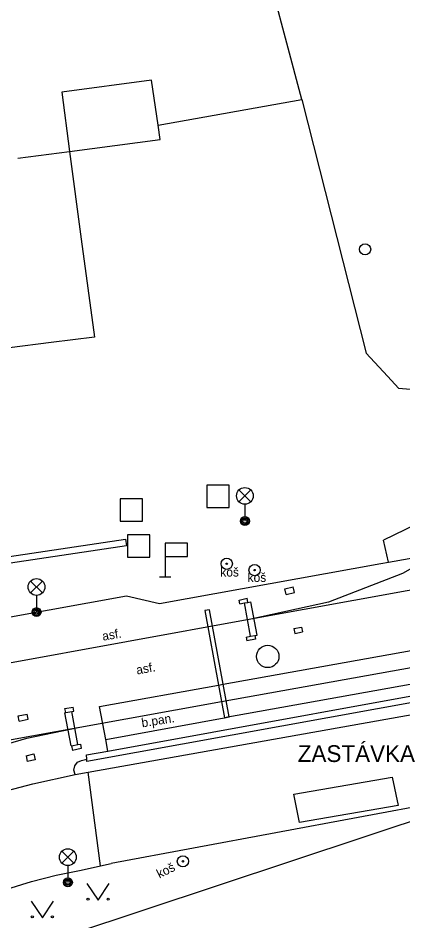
# Model space of a CAD drawing. Extents: x -600309 to -598967, y -1161267 to -1160292.
# Drawn here: x -599221.51 to -599204.31, y -1161199.63 to -1161159.27 of the extents above; entities that cross this region are included whole.
import ezdxf

# ---------------------------------------------------------------- set-up
doc = ezdxf.new("R2010")
doc.units = 0
for name, color, linetype in [('Level 10', 7, 'Continuous'), ('Level 11', 7, 'Continuous'), ('Level 13', 7, 'Continuous'), ('Level 23', 7, 'Continuous'), ('Level 24', 7, 'Continuous'), ('Level 25', 7, 'Continuous'), ('Level 26', 7, 'Continuous'), ('Level 27', 7, 'Continuous'), ('Level 28', 7, 'Continuous'), ('Level 33', 7, 'Continuous'), ('Level 34', 7, 'Continuous'), ('Level 36', 7, 'Continuous'), ('Level 40', 7, 'Continuous'), ('Level 41', 7, 'Continuous'), ('Level 42', 7, 'Continuous'), ('Level 5', 7, 'Continuous'), ('Level 6', 7, 'Continuous')]:
    doc.layers.add(name, color=color, linetype=linetype)

msp = doc.modelspace()

# ---------------------------------------------------------------- linework, layer by layer
at = {"layer": 'Level 10'}
for points in [[(-599199.8, -1161179.06), (-599201.03, -1161180.13), (-599202.34, -1161181.08), (-599203.73, -1161181.91), (-599205.18, -1161182.61)], [(-599204.96, -1161183.59), (-599205.18, -1161182.61)], [(-599215.18, -1161185.44), (-599205.29, -1161183.65)], [(-599205.29, -1161183.65), (-599204.96, -1161183.59)], [(-599218.45, -1161192.21), (-599217.5, -1161192.04), (-599199.02, -1161188.68), (-599175.89, -1161184.51), (-599174.17, -1161184.2)], [(-599232.39, -1161187.95), (-599216.66, -1161185.1)], [(-599216.66, -1161185.1), (-599215.18, -1161185.44)], [(-599218.44, -1161192.4), (-599218.45, -1161192.21)], [(-599218.95, -1161193.09), (-599219.01, -1161192.9), (-599218.97, -1161192.7), (-599218.85, -1161192.54)], [(-599218.85, -1161192.54), (-599218.67, -1161192.46)], [(-599218.67, -1161192.46), (-599218.44, -1161192.4)], [(-599220.85, -1161193.51), (-599218.95, -1161193.09)], [(-599225.3, -1161194.98), (-599224.21, -1161194.54), (-599223.11, -1161194.14), (-599221.98, -1161193.8), (-599220.85, -1161193.51)]]:
    msp.add_lwpolyline(points, dxfattribs=at)
at = {"layer": 'Level 11'}
for points in [[(-599208.83, -1161162.92), (-599212.73, -1161148.23)], [(-599219.21, -1161165.24), (-599215.15, -1161164.7), (-599215.25, -1161164.06), (-599215.55, -1161162.05), (-599219.55, -1161162.58), (-599219.21, -1161165.24)], [(-599215.25, -1161164.06), (-599208.83, -1161162.92)], [(-599208.83, -1161162.92), (-599205.95, -1161174.25)], [(-599204.49, -1161175.84), (-599205, -1161175.28), (-599205.95, -1161174.25)], [(-599200.56, -1161176.17), (-599204.49, -1161175.84)], [(-599204.96, -1161183.59), (-599200.5, -1161182.8), (-599198.06, -1161182.37)], [(-599177.8, -1161184.36), (-599183.06, -1161185.31), (-599183.19, -1161185.33), (-599183.39, -1161185.37), (-599183.63, -1161185.41), (-599199.25, -1161188.22), (-599212.29, -1161190.56)], [(-599212.34, -1161189.05), (-599188.14, -1161184.71)], [(-599209.59, -1161184.79), (-599209.21, -1161184.7)], [(-599209.53, -1161185.04), (-599209.59, -1161184.79)], [(-599209.53, -1161185.04), (-599209.15, -1161184.95)], [(-599209.15, -1161184.95), (-599209.21, -1161184.7)], [(-599211.63, -1161185.29), (-599211.27, -1161185.21)], [(-599211.6, -1161185.46), (-599211.63, -1161185.29)], [(-599211.6, -1161185.46), (-599211.39, -1161185.42), (-599211.24, -1161185.4), (-599211.1, -1161185.37)], [(-599211.12, -1161186.91), (-599211.39, -1161185.42)], [(-599211.24, -1161185.4), (-599211.27, -1161185.21)], [(-599210.82, -1161186.86), (-599211.1, -1161185.37)], [(-599218.37, -1161192.98), (-599198.72, -1161189.48), (-599176.53, -1161185.48), (-599176.14, -1161187.62), (-599175.36, -1161187.47)], [(-599209.19, -1161186.56), (-599208.84, -1161186.5)], [(-599209.19, -1161186.56), (-599209.14, -1161186.78)], [(-599208.84, -1161186.5), (-599208.79, -1161186.71)], [(-599211.32, -1161186.95), (-599211.12, -1161186.91), (-599210.93, -1161186.88), (-599210.82, -1161186.86)], [(-599211.32, -1161186.95), (-599211.29, -1161187.12)], [(-599210.9, -1161187.04), (-599211.29, -1161187.12)], [(-599210.93, -1161186.88), (-599210.9, -1161187.04)], [(-599209.14, -1161186.78), (-599208.79, -1161186.71)], [(-599198.96, -1161188.97), (-599218.43, -1161192.51)], [(-599217.86, -1161190.05), (-599212.55, -1161189.09)], [(-599212.55, -1161189.09), (-599212.34, -1161189.05)], [(-599219.41, -1161190.14), (-599219.04, -1161190.08)], [(-599219.37, -1161190.32), (-599219.41, -1161190.14)], [(-599219.41, -1161190.33), (-599219.37, -1161190.32), (-599219.11, -1161190.27), (-599219.01, -1161190.25)], [(-599218.84, -1161191.75), (-599219.11, -1161190.27)], [(-599219.01, -1161190.25), (-599219.04, -1161190.08)], [(-599217.5, -1161192.04), (-599217.59, -1161191.53), (-599217.86, -1161190.05)], [(-599221.5, -1161190.47), (-599221.1, -1161190.39)], [(-599221.46, -1161190.7), (-599221.5, -1161190.47)], [(-599221.46, -1161190.7), (-599221.06, -1161190.62)], [(-599221.06, -1161190.62), (-599221.1, -1161190.39)], [(-599219.14, -1161191.81), (-599219.41, -1161190.33)], [(-599217.59, -1161191.53), (-599212.29, -1161190.56)], [(-599219.14, -1161191.81), (-599219.12, -1161191.81), (-599218.84, -1161191.75), (-599218.72, -1161191.73)], [(-599219.12, -1161191.81), (-599219.08, -1161192.01)], [(-599218.72, -1161191.73), (-599218.68, -1161191.93)], [(-599221.15, -1161192.26), (-599220.8, -1161192.17)], [(-599221.15, -1161192.26), (-599221.1, -1161192.5)], [(-599220.8, -1161192.17), (-599220.74, -1161192.43)], [(-599218.68, -1161191.93), (-599219.08, -1161192.01)], [(-599220.74, -1161192.43), (-599221.1, -1161192.5)], [(-599218.43, -1161192.51), (-599218.44, -1161192.4)], [(-599218.95, -1161193.09), (-599218.37, -1161192.98)], [(-599217.82, -1161197.17), (-599218.37, -1161192.98)], [(-599198.95, -1161193.64), (-599217.35, -1161197.07)], [(-599218.68, -1161197.36), (-599217.82, -1161197.17), (-599217.35, -1161197.07)], [(-599223.08, -1161198.59), (-599222, -1161198.21), (-599220.91, -1161197.87), (-599219.8, -1161197.59), (-599218.68, -1161197.36)]]:
    msp.add_lwpolyline(points, dxfattribs=at)
at = {"layer": 'Level 13'}
for points in [[(-599176.03, -1161179.84), (-599185.38, -1161181.48), (-599211.11, -1161186.14), (-599222.22, -1161188.17), (-599231.95, -1161189.91), (-599245.73, -1161192.37), (-599252.16, -1161193.54), (-599253.22, -1161193.73), (-599269.67, -1161197)], [(-599198.47, -1161180.17), (-599201.25, -1161182.36), (-599204.33, -1161184.11), (-599207.64, -1161185.38), (-599211.11, -1161186.14)], [(-599254.02, -1161197.32), (-599251.59, -1161196.88), (-599245.38, -1161195.76), (-599235.26, -1161193.96), (-599218.74, -1161190.97), (-599212.41, -1161189.82), (-599183.76, -1161184.68), (-599173.82, -1161182.81)], [(-599223.46, -1161192.15), (-599221.12, -1161191.47), (-599218.74, -1161190.97)]]:
    msp.add_lwpolyline(points, dxfattribs=at)
at = {"layer": 'Level 23'}
msp.add_lwpolyline([(-599225.61, -1161199.9), (-599222.48, -1161201.33), (-599202.67, -1161194.75), (-599197.63, -1161193.92), (-599196.7, -1161196.51)], dxfattribs=at)
at = {"layer": 'Level 24'}
for points in [[(-599240.04, -1161186.06), (-599216.7, -1161182.57)], [(-599216.7, -1161182.57), (-599216.66, -1161182.87)], [(-599216.66, -1161182.87), (-599240, -1161186.36)], [(-599212.95, -1161185.72), (-599213.16, -1161185.76)], [(-599213.16, -1161185.76), (-599212.55, -1161189.09)], [(-599212.34, -1161189.05), (-599212.95, -1161185.72)], [(-599212.55, -1161189.09), (-599212.28, -1161190.55)], [(-599212.08, -1161190.51), (-599212.34, -1161189.05)], [(-599212.28, -1161190.55), (-599212.08, -1161190.51)]]:
    msp.add_lwpolyline(points, dxfattribs=at)
at = {"layer": 'Level 25'}
for centre, radius in [((-599212.18, -1161183.67), 0.25), ((-599212.18, -1161183.67), 0.0303), ((-599210.94, -1161183.95), 0.25), ((-599210.94, -1161183.95), 0.0303), ((-599214.14, -1161196.97), 0.25), ((-599214.14, -1161196.97), 0.0303)]:
    msp.add_circle(centre, radius, dxfattribs=at)
at = {"layer": 'Level 26'}
for points in [[(-599213.07, -1161181.15), (-599212.07, -1161181.15), (-599212.07, -1161180.15), (-599213.07, -1161180.15)], [(-599216.94, -1161181.76), (-599215.94, -1161181.76), (-599215.94, -1161180.76), (-599216.94, -1161180.76)], [(-599216.62, -1161183.38), (-599215.62, -1161183.38), (-599215.62, -1161182.38), (-599216.62, -1161182.38)]]:
    msp.add_lwpolyline(points, close=True, dxfattribs=at)
at = {"layer": 'Level 27'}
msp.add_circle((-599210.35, -1161187.81), 0.5, dxfattribs=at)
at = {"layer": 'Level 28'}
msp.add_circle((-599206, -1161169.61), 0.25, dxfattribs=at)
at = {"layer": 'Level 33'}
for p, q in [((-599211.635, -1161180.9), (-599211.105, -1161180.37)), ((-599211.635, -1161180.37), (-599211.105, -1161180.9)), ((-599211.37, -1161181.01), (-599211.37, -1161181.76)), ((-599220.945, -1161184.97), (-599220.415, -1161184.44)), ((-599220.945, -1161184.44), (-599220.415, -1161184.97)), ((-599220.68, -1161185.08), (-599220.68, -1161185.83)), ((-599219.545, -1161197.05), (-599219.015, -1161196.52)), ((-599219.545, -1161196.52), (-599219.015, -1161197.05)), ((-599219.28, -1161197.16), (-599219.28, -1161197.91))]:
    msp.add_line(p, q, dxfattribs=at)
for centre, radius in [((-599211.37, -1161180.635), 0.375), ((-599211.37, -1161181.76), 0.2), ((-599211.37, -1161181.76), 0.1445), ((-599211.37, -1161181.76), 0.0876), ((-599220.68, -1161184.705), 0.375), ((-599220.68, -1161185.83), 0.2), ((-599220.68, -1161185.83), 0.1445), ((-599220.68, -1161185.83), 0.0876), ((-599219.28, -1161196.785), 0.375), ((-599219.28, -1161197.91), 0.2), ((-599219.28, -1161197.91), 0.1445), ((-599219.28, -1161197.91), 0.0876)]:
    msp.add_circle(centre, radius, dxfattribs=at)
at = {"layer": 'Level 34'}
for p, q in [((-599214.93, -1161183.35), (-599214.93, -1161184.25)), ((-599215.18, -1161184.25), (-599214.68, -1161184.25))]:
    msp.add_line(p, q, dxfattribs=at)
msp.add_lwpolyline([(-599214.93, -1161183.35), (-599213.93, -1161183.35), (-599213.93, -1161182.75), (-599214.93, -1161182.75)], close=True, dxfattribs=at)
at = {"layer": 'Level 36'}
for points in [[(-599218.43, -1161197.96), (-599217.93, -1161198.71), (-599217.43, -1161197.96)], [(-599220.92, -1161198.75), (-599220.42, -1161199.5), (-599219.92, -1161198.75)]]:
    msp.add_lwpolyline(points, dxfattribs=at)
for centre in [(-599218.3802, -1161198.6598), (-599217.4808, -1161198.6598), (-599220.8702, -1161199.4498), (-599219.9708, -1161199.4498)]:
    msp.add_circle(centre, 0.05, dxfattribs=at)
at = {"layer": 'Level 5'}
for points in [[(-599221.52, -1161165.53), (-599219.21, -1161165.24)], [(-599219.21, -1161165.24), (-599218.68, -1161169.1599)], [(-599218.68, -1161169.1599), (-599218.09, -1161173.54)], [(-599218.09, -1161173.54), (-599220.03, -1161173.78), (-599221.89, -1161174.02), (-599230.58, -1161175.11)]]:
    msp.add_lwpolyline(points, dxfattribs=at)
at = {"layer": 'Level 6'}
for points in [[(-599209.19, -1161193.97), (-599204.79, -1161193.21)], [(-599204.79, -1161193.21), (-599204.53, -1161194.48), (-599208.93, -1161195.24), (-599209.19, -1161193.97)]]:
    msp.add_lwpolyline(points, dxfattribs=at)

# ---------------------------------------------------------------- texts
at = {"layer": 'Level 40'}
for s, rotation, p in [('asf.', 10.06865, (-599217.71, -1161187.11)), ('asf.', 10.06865, (-599216.19, -1161188.62)), ('b.pan.', 9.08173, (-599215.96, -1161190.98))]:
    msp.add_text(s, height=0.4, rotation=rotation, dxfattribs=at).set_placement(p)
at = {"layer": 'Level 41'}
msp.add_text('ZASTÁVKA', height=0.75, dxfattribs=at).set_placement((-599209.01, -1161192.53))
at = {"layer": 'Level 42'}
for p in [(-599212.47, -1161184.24), (-599211.25, -1161184.48)]:
    msp.add_text('koš', height=0.4, dxfattribs=at).set_placement(p)
msp.add_text('koš', height=0.4, rotation=26.80066, dxfattribs=at).set_placement((-599215.19, -1161197.74))

doc.saveas('drawing.dxf')
